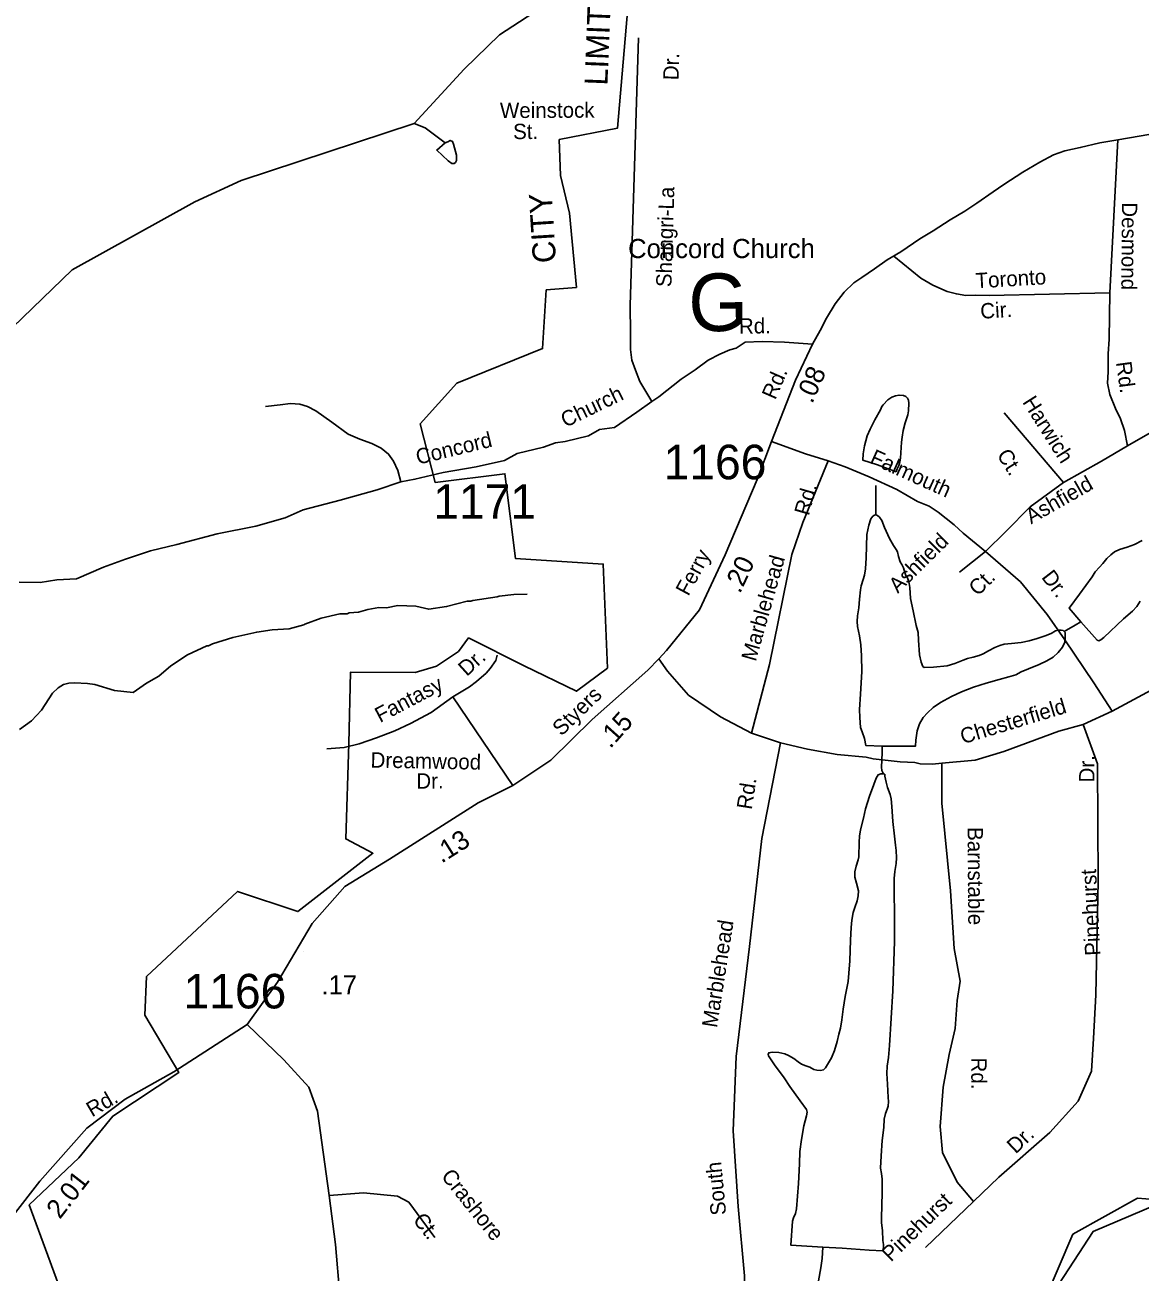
# Model space of a CAD drawing. Extents: x 1551653 to 1702041, y 811336 to 920032.
# Drawn here: x 1571854 to 1576624, y 844862 to 850193 of the extents above; entities that cross this region are included whole.
import ezdxf

# ---------------------------------------------------------------- set-up
doc = ezdxf.new("R2010")
doc.units = 0
for name, color, linetype in [('Old_Level_10', 7, 'Continuous'), ('Old_Level_11', 7, 'Continuous'), ('Old_Level_17', 7, 'Continuous'), ('Old_Level_19', 7, 'Continuous'), ('Old_Level_22', 7, 'Continuous'), ('Old_Level_32', 7, 'Continuous'), ('Old_Level_35', 7, 'Continuous'), ('Old_Level_49', 7, 'Continuous'), ('Old_Level_59', 7, 'Continuous'), ('Old_Level_62', 7, 'Continuous'), ('Old_Level_8', 7, 'Continuous')]:
    doc.layers.add(name, color=color, linetype=linetype)

msp = doc.modelspace()

# ---------------------------------------------------------------- linework, layer by layer
at = {"layer": 'Old_Level_17'}
msp.add_line((1573045.057, 846231.48), (1573045.057, 846231.48), dxfattribs=at)
at = {"layer": 'Old_Level_32'}
for points in [[(1576711.447, 849733.701), (1576528.849, 849702.402), (1576452.546, 849689.6), (1576368.249, 849668.701), (1576301.946, 849655.601), (1576253.849, 849638.4), (1576195.349, 849607.1), (1576122.649, 849564.2), (1576041.947, 849511.402), (1575995.247, 849480.103), (1575926.649, 849431.1), (1575874.149, 849397.701), (1575811.55, 849360.503), (1575738.749, 849313.801), (1575682.249, 849278.502), (1575601.449, 849223.502), (1575542.948, 849188.502), (1575488.349, 849151.202), (1575433.749, 849114.103), (1575399.448, 849090.504), (1575358.851, 849051.101), (1575320.15, 849001.701), (1575283.149, 848940.002), (1575256.45, 848886.502), (1575223.651, 848828.903)], [(1571515.087, 844765.886), (1571688.962, 844956.641), (1571918.156, 845251.01), (1572119.814, 845477.448), (1572283.656, 845601.273), (1572490.968, 845718.403), (1572804.453, 845920.51), (1572935.184, 846101.369), (1573082.308, 846352.365), (1573222.745, 846509.654), (1573413.338, 846626.786), (1573793.54, 846867.773), (1573941.754, 846942.608), (1574103.951, 847050.521), (1574281.17, 847224.545), (1574518.575, 847435.38), (1574566.43, 847483.382), (1574598.824, 847519.045), (1574739.261, 847693.068), (1574848.925, 847928.724), (1574986.018, 848249.997), (1575048.348, 848412.491), (1575149.861, 848675.015), (1575223.651, 848828.903)], [(1575223.651, 848828.903), (1575103.75, 848836.603), (1575007.549, 848840.104), (1574935.45, 848837.004), (1574896.932, 848811.396), (1574868.832, 848803.994), (1574827.19, 848786.327), (1574776.688, 848760.927), (1574721.863, 848718.521), (1574661.676, 848678.362), (1574566.379, 848603.064), (1574536.285, 848582.983), (1574471.082, 848537.805), (1574375.786, 848472.546), (1574312.679, 848463.509), (1574265.443, 848437.407), (1574165.131, 848412.307), (1574123.156, 848406.873), (1574071.847, 848388.969), (1573960.252, 848361.102), (1573905.372, 848330.895), (1573784.772, 848304.694), (1573642.854, 848279.403), (1573522.352, 848251.303), (1573462.152, 848240.105), (1573361.555, 848205.506), (1573203.055, 848161.903), (1573044.256, 848120.105), (1572967.676, 848086.142), (1572842.286, 848051.003), (1572676.606, 848018.19), (1572503.804, 847972.692), (1572390.882, 847945.585), (1572285.091, 847909.383), (1572190.491, 847874.882), (1572074.899, 847825.108), (1571991.456, 847821.205), (1571919.357, 847810.306), (1571829.357, 847811.504)]]:
    msp.add_lwpolyline(points, dxfattribs=at)
at = {"layer": 'Old_Level_35'}
for p, q in [((1576528.849, 849702.402), (1576494.914, 849047.596)), ((1576297.448, 848237.103), (1576042.778, 848535.322)), ((1576297.448, 848237.103), (1576154.732, 848132.824)), ((1576154.732, 848132.824), (1576050.527, 848028.544)), ((1576050.527, 848028.544), (1575963.259, 847942.82)), ((1575963.259, 847942.82), (1575852.257, 847853.949)), ((1576809.494, 847424.164), (1576505.58, 847260.42)), ((1573941.754, 846942.608), (1573685.052, 847320.406)), ((1576505.58, 847260.42), (1576381.4, 847202.184)), ((1574961.82, 847166.129), (1575085.598, 847124.627)), ((1573155.027, 845189.06), (1573183.349, 844979.232)), ((1575706.09, 844967.598), (1575912.201, 845163.525)), ((1573183.349, 844979.232), (1573201.011, 844762.705))]:
    msp.add_line(p, q, dxfattribs=at)
for points in [[(1574536.285, 848582.983), (1574485.05, 848669.602), (1574465.552, 848717.804), (1574450.251, 848760.203), (1574444.952, 848806.101), (1574443.951, 848876.203), (1574443.551, 848994.201), (1574478.151, 850138.399)], [(1576494.914, 849047.596), (1575979.028, 849037.253), (1575920.931, 849038.053), (1575878.93, 849036.652), (1575839.028, 849043.253), (1575799.228, 849053.85), (1575737.529, 849080.753), (1575685.931, 849111.452), (1575570.845, 849205.193)], [(1576494.914, 849047.596), (1576491.442, 848849.518), (1576487.969, 848786.966), (1576487.969, 848710.514), (1576484.496, 848661.864), (1576494.914, 848613.212), (1576519.225, 848554.136), (1576540.063, 848508.96), (1576557.428, 848460.309), (1576569.92, 848393.648)], [(1573462.152, 848240.105), (1573448.953, 848288.402), (1573431.555, 848328.504), (1573409.954, 848359.003), (1573378.153, 848383.402), (1573338.553, 848404.104), (1573286.755, 848422.703), (1573237.153, 848443.504), (1573167.753, 848494.603), (1573098.455, 848543.602), (1573062.655, 848562.103), (1573030.854, 848572.605), (1572990.854, 848575.203), (1572946.756, 848569.704), (1572882.754, 848562.605)], [(1576748.683, 848491.319), (1576697.053, 848466.374), (1576569.92, 848393.648)], [(1575290.063, 848329.636), (1575193.591, 848359.915), (1575048.348, 848412.491)], [(1576569.92, 848393.648), (1576459.049, 848328.904), (1576297.448, 848237.103)], [(1575290.063, 848329.636), (1575181.231, 848066.107), (1575134.877, 847930.028), (1575039.077, 847459.936), (1574961.82, 847166.129)], [(1575963.259, 847942.82), (1575868.076, 848021.403), (1575828.578, 848056.003), (1575760.284, 848111.04), (1575722.007, 848136.099), (1575672.207, 848156.699), (1575584.262, 848207.336), (1575464.964, 848261.234), (1575363.563, 848304.734), (1575290.063, 848329.636)], [(1575963.259, 847942.82), (1576112.317, 847812.688), (1576226.49, 847673.034), (1576302.606, 847565.12), (1576426.293, 847381.03), (1576505.58, 847260.42)], [(1573685.052, 847320.406), (1573755.754, 847363.404), (1573786.052, 847387.007), (1573826.554, 847422.407), (1573844.753, 847442.305), (1573869.254, 847476.006), (1573873.752, 847499.907)], [(1574961.82, 847166.129), (1574829.104, 847235.965), (1574693.131, 847328.746), (1574603.513, 847430.806), (1574566.43, 847483.382)], [(1573685.052, 847320.406), (1573592.053, 847253.906), (1573503.254, 847207.105), (1573436.755, 847176.006), (1573358.353, 847145.206), (1573283.954, 847120.206), (1573219.653, 847105.107), (1573145.653, 847098.208)], [(1575775.649, 847037.139), (1575918.365, 847049.834), (1576042.053, 847087.922), (1576276.741, 847173.619), (1576381.4, 847202.184)], [(1576381.4, 847202.184), (1576441.562, 847034.435), (1576444.734, 846532.951), (1576435.22, 846047.336), (1576425.705, 845860.073), (1576416.191, 845720.419), (1576359.379, 845592.008), (1576238.862, 845458.702), (1576020.032, 845268.266), (1575912.201, 845163.525)], [(1575085.598, 847124.627), (1575005.908, 846715.258), (1574953.373, 846254.444), (1574896.541, 845783.48), (1574883.294, 845465.317), (1574905.371, 845142.734), (1574931.864, 844846.665), (1574931.435, 844763.625), (1574922.164, 844720.327), (1574891.261, 844707.957), (1574826.365, 844707.957), (1574628.587, 844711.049), (1574461.711, 844723.42), (1574402.996, 844707.957), (1574307.197, 844677.029), (1574202.128, 844618.268), (1574109.42, 844525.487), (1573998.169, 844438.891), (1573924.002, 844404.871), (1573846.745, 844386.315), (1573679.87, 844367.758)], [(1575085.598, 847124.627), (1575201.613, 847097.444), (1575328.471, 847075.226), (1575452.159, 847062.53), (1575482.804, 847055.345), (1575598.047, 847043.487), (1575661.476, 847040.313), (1575683.891, 847034.511), (1575735.892, 847033.609), (1575775.649, 847037.139)], [(1575912.201, 845163.525), (1575842.429, 845246.048), (1575779, 845373.006), (1575769.485, 845484.094), (1575782.171, 845652.313), (1575807.543, 845791.968), (1575832.914, 845903.056), (1575842.429, 846023.666), (1575855.115, 846106.189), (1575829.743, 846245.842), (1575813.885, 846491.683), (1575775.828, 846866.209), (1575775.649, 847037.139)], [(1572804.453, 845920.51), (1572961.777, 845768.905), (1573069.355, 845652.014), (1573106.239, 845550.504), (1573155.027, 845189.06)], [(1573155.027, 845189.06), (1573302.566, 845200.18), (1573448.276, 845186.923), (1573496.845, 845160.409), (1573607.231, 845010.165)]]:
    msp.add_lwpolyline(points, dxfattribs=at)
at = {"layer": 'Old_Level_49'}
for points in [[(1572057.567, 844646.773), (1571872.606, 845149.253), (1572084.239, 845350.923), (1572229.856, 845529.043), (1572513.254, 845715.68), (1572367.927, 845960.309), (1572374.533, 846125.598), (1572764.273, 846489.235), (1573021.898, 846403.285), (1573342.737, 846652.294), (1573226.676, 846714.03), (1573239.668, 847122.107), (1573246.274, 847426.24), (1573522.887, 847425.783), (1573614.275, 847452.348), (1573708.785, 847514.47), (1573751.991, 847572.83), (1573990.107, 847453.342), (1574213.24, 847344.963), (1574346.921, 847444.113), (1574328.067, 847888.486), (1573952.688, 847912.973), (1573907.41, 848274.981), (1573608.659, 848237.374), (1573544.962, 848488.72), (1573701.725, 848662.14), (1574068.298, 848810.006), (1574084.096, 849060.747), (1574213.581, 849071.13), (1574183.178, 849388.125), (1574145.835, 849549.971), (1574139.736, 849703.38), (1574388.846, 849751.365), (1574441.228, 850368.289)], [(1576688.601, 845148.413), (1576424.371, 845036.016), (1576236.694, 844748.601)]]:
    msp.add_lwpolyline(points, dxfattribs=at)
at = {"layer": 'Old_Level_59'}
for points in [[(1568553.499, 845909.87), (1569640.48, 846104.516), (1569908.483, 846207.349), (1570018.493, 846306.953), (1570173.41, 846628.782), (1570346.987, 847090.457), (1570290.495, 847210.72), (1570183.052, 847551.32), (1570206.424, 847731.142), (1570267.427, 847962.954), (1570316.759, 848274.353), (1570540.454, 848341.531), (1570804.105, 848417.305), (1571181.619, 848467.685), (1571347.726, 848487.837), (1571588.871, 848696.706), (1572056.714, 849146.29), (1572581.175, 849437.803), (1572779.999, 849528.487), (1573518.63, 849772.128), (1573732.499, 850003.581), (1573884.443, 850151.526), (1574087.93, 850283.395)], [(1572314.053, 840920.404), (1572338.453, 841870.908), (1572365.52, 841962.309), (1572361.521, 842287.369), (1572272.426, 842472.992), (1572241.463, 842614.734), (1572251.511, 842739.303), (1572319.485, 842872.536), (1572629.524, 842958.145), (1572798.487, 843099.17), (1572994.517, 843397.213), (1573400.52, 843773.124), (1573861.477, 843993.504), (1574081.498, 844179.487), (1574977.473, 844499.47), (1575128.494, 844499.624), (1575609.444, 844358.6), (1575784.456, 844371.466), (1575936.502, 844443.901), (1576104.542, 844591.539), (1576215.475, 844740.304), (1576336.456, 845023.429), (1576613.481, 845178.654), (1576755.48, 845165.941)]]:
    msp.add_lwpolyline(points, dxfattribs=at)
at = {"layer": 'Old_Level_62'}
msp.add_line((1575494.717, 848223.985), (1575493.999, 848099.108), dxfattribs=at)
for points in [[(1573651.811, 849689.851), (1573565.997, 849752.956), (1573518.63, 849772.128)], [(1573651.811, 849689.851), (1573663.192, 849693.798), (1573673.342, 849699.642), (1573683.594, 849695.593), (1573687.08, 849683.495), (1573700.511, 849637.306), (1573700.306, 849613.367), (1573696.205, 849605.421), (1573690.156, 849601.474), (1573680.109, 849601.576), (1573664.217, 849611.777), (1573616.235, 849658.222), (1573651.811, 849689.851)], [(1575580.429, 848282.322), (1575500.663, 848312.977), (1575438.738, 848332.56), (1575439.25, 848359.781), (1575446.12, 848393.717), (1575457.603, 848436.316), (1575470.213, 848465.741), (1575490.411, 848505.265), (1575514.504, 848547.609), (1575520.041, 848561.603), (1575525.577, 848569.293), (1575544.852, 848590.362), (1575562.589, 848602.665), (1575577.763, 848608.252), (1575593.347, 848610.867), (1575612.314, 848609.534), (1575622.464, 848604.972), (1575630.154, 848597.539), (1575633.845, 848589.695), (1575635.075, 848576.059), (1575633.537, 848543.046), (1575630.359, 848526.539), (1575619.594, 848492.706), (1575611.187, 848460.256), (1575606.368, 848431.19), (1575604.522, 848410.326), (1575599.909, 848341.787), (1575596.73, 848325.332), (1575592.117, 848309.389), (1575585.965, 848295.395), (1575580.429, 848282.322)], [(1575521.169, 847110.706), (1575451.656, 847112.962), (1575444.992, 847142.54), (1575435.354, 847171.247), (1575428.485, 847190.677), (1575425.204, 847232.455), (1575424.692, 847267.058), (1575427.87, 847332.111), (1575433.611, 847428.69), (1575432.791, 847496.87), (1575429.51, 847543.725), (1575424.077, 847581.454), (1575415.567, 847622.311), (1575413.926, 847642.714), (1575415.362, 847667.063), (1575421.001, 847701.564), (1575424.692, 847738.166), (1575428.485, 847778.766), (1575430.741, 847795.016), (1575440.378, 847823.313), (1575445.812, 847841.563), (1575449.298, 847868.937), (1575452.169, 847915.689), (1575455.86, 848015.344), (1575463.754, 848054.869), (1575472.366, 848082.191), (1575481.696, 848093.213), (1575488.873, 848098.185), (1575493.999, 848099.108)], [(1575493.999, 848099.108), (1575501.074, 848096.955), (1575510.096, 848088.65), (1575519.016, 848074.246), (1575531.729, 848044.513), (1575552.234, 847998.325), (1575569.048, 847968.542), (1575580.941, 847951.01), (1575586.888, 847940.757), (1575591.604, 847920.303), (1575598.371, 847897.799), (1575605.343, 847886.469), (1575612.212, 847873.141), (1575617.953, 847852.687), (1575621.849, 847840.384), (1575629.744, 847830.08), (1575635.588, 847814.701), (1575639.279, 847788.198), (1575642.457, 847741.344), (1575653.837, 847688.235), (1575665.935, 847625.95), (1575674.65, 847596.27), (1575676.086, 847563.666), (1575681.109, 847500.51), (1575687.671, 847469.855), (1575694.54, 847451.451), (1575700.487, 847446.222), (1575740.267, 847447.555), (1575799.322, 847453.604), (1575832.13, 847463.191), (1575866.989, 847477.8), (1575886.366, 847485.592), (1575909.947, 847491.283), (1575935.476, 847497.947), (1575952.906, 847504.765), (1575976.487, 847517.53), (1576003.246, 847532.344), (1576023.751, 847541.111), (1576043.129, 847545.878), (1576073.682, 847549.363), (1576115.512, 847553.721), (1576149.243, 847560.231), (1576184, 847569.766), (1576218.756, 847581.352), (1576243.362, 847592.066), (1576261.919, 847602.934), (1576274.12, 847606.778), (1576286.321, 847606.573), (1576295.24, 847603.959), (1576299.649, 847600.729)], [(1576371.315, 847641.484), (1576321.282, 847699.513), (1576365.368, 847759.542), (1576419.502, 847834.693), (1576432.728, 847855.968), (1576450.26, 847874.679), (1576464.716, 847891.647), (1576482.248, 847912.818), (1576499.165, 847928.505), (1576514.646, 847940.5), (1576536.997, 847951.163), (1576569.087, 847961.006), (1576600.05, 847972.745), (1576632.859, 847989.354)], [(1574002.245, 847760.362), (1573946.266, 847759.081), (1573882.187, 847751.852), (1573874.088, 847747.956), (1573769.921, 847733.295), (1573761.924, 847729.399), (1573745.93, 847729.604), (1573657.655, 847706.69), (1573581.581, 847695.668), (1573525.704, 847708.381), (1573449.733, 847711.304), (1573401.648, 847701.922), (1573367.712, 847702.332), (1573321.575, 847694.95), (1573281.487, 847683.468), (1573241.4, 847679.931), (1573233.403, 847676.035), (1573201.414, 847676.445), (1573121.239, 847657.478), (1573050.906, 847632.359), (1573046.908, 847628.411), (1572984.674, 847611.187), (1572912.599, 847608.111), (1572845.854, 847597.653), (1572744.251, 847574.226), (1572655.976, 847547.365), (1572639.879, 847539.573), (1572631.882, 847539.675), (1572549.451, 847500.715), (1572478.913, 847453.656), (1572427.343, 847409.365), (1572374.029, 847378.965), (1572317.537, 847339.698), (1572237.67, 847348.72), (1572154.008, 847373.736), (1572122.123, 847378.145), (1572066.144, 847380.862), (1572042.153, 847379.17), (1572020.007, 847373.429), (1571995.913, 847359.742), (1571971.615, 847336.058), (1571924.76, 847264.7), (1571881.802, 847218.461), (1571830.846, 847181.295)], [(1576624.759, 847729.656), (1576610.2, 847707.151), (1576591.438, 847687.876), (1576553.401, 847654.76), (1576469.74, 847574.585), (1576456.001, 847564.384), (1576448.004, 847560.846), (1576440.622, 847563.41), (1576371.315, 847641.484)], [(1576299.649, 847600.729), (1576303.442, 847596.115), (1576304.16, 847575.713), (1576301.802, 847554.387), (1576292.267, 847533.216), (1576273.505, 847511.173), (1576251.872, 847491.231), (1576225.112, 847475.391), (1576193.227, 847459.705), (1576147.193, 847441.198), (1576115.41, 847427.563), (1576092.751, 847415.721), (1576063.121, 847406.084), (1576022.213, 847394.652), (1575966.029, 847379.375), (1575911.793, 847363.074), (1575860.53, 847342.62), (1575817.469, 847322.012), (1575771.23, 847297.406), (1575739.344, 847275.619), (1575714.533, 847252.653), (1575695.873, 847232.661), (1575681.109, 847205.44), (1575670.447, 847175.093), (1575664.705, 847136.543), (1575663.167, 847110.142), (1575521.169, 847110.706)], [(1576371.315, 847641.484), (1576347.118, 847627.181), (1576299.649, 847600.729)], [(1575521.169, 847110.706), (1575521.374, 847082.409), (1575517.785, 847019.766), (1575520.041, 847006.591), (1575526.398, 846991.879)], [(1575526.398, 846991.879), (1575515.017, 846991.417), (1575503.842, 846987.572), (1575495.537, 846973.577), (1575485.9, 846946.408), (1575466.83, 846896.119), (1575449.708, 846841.78), (1575440.891, 846802.461), (1575428.895, 846753.044), (1575423.461, 846725.823), (1575422.949, 846700.5), (1575420.898, 846636.779), (1575418.643, 846624.63), (1575410.03, 846597.461), (1575404.597, 846573.265), (1575404.186, 846549.991), (1575411.876, 846524.565), (1575419.36, 846492.012), (1575419.053, 846470.739), (1575414.644, 846448.541), (1575403.981, 846420.398), (1575397.522, 846399.278), (1575390.858, 846365.957), (1575388.397, 846335.66), (1575385.424, 846281.014), (1575382.861, 846191.97), (1575378.965, 846140.4), (1575375.274, 846104.003), (1575363.074, 846039.462), (1575354.051, 845985.944), (1575348.207, 845940.525), (1575343.491, 845904.128), (1575336.007, 845878.958), (1575328.317, 845847.739), (1575316.527, 845809.446), (1575303.813, 845778.278), (1575278.797, 845735.217), (1575269.57, 845727.271), (1575257.369, 845724.452), (1575242.195, 845724.759), (1575229.072, 845728.04), (1575211.027, 845737.472), (1575194.931, 845743.829), (1575175.861, 845751.262), (1575161.815, 845760.592), (1575142.848, 845775.15), (1575120.702, 845787.658), (1575104.708, 845795.04), (1575078.461, 845800.577), (1575050.062, 845802.115), (1575035.913, 845799.346), (1575033.76, 845792.272), (1575034.683, 845786.223), (1575060.314, 845747.263), (1575101.837, 845691.848), (1575125.521, 845655.964), (1575170.12, 845594.449), (1575196.776, 845557.488), (1575199.647, 845546.312), (1575197.289, 845530.165), (1575186.421, 845486.796), (1575176.374, 845428.254), (1575168.377, 845376.786), (1575167.454, 845325.164), (1575163.045, 845241.195), (1575154.023, 845132.004), (1575150.64, 845112.832), (1575141.207, 845093.762), (1575136.901, 845079.665), (1575131.16, 844976.524), (1575267.622, 844967.963)], [(1575526.398, 846991.879), (1575532.241, 846990.136), (1575533.164, 846981.984), (1575537.778, 846956.61), (1575544.442, 846934.207), (1575555.105, 846903.654), (1575559.821, 846885.354), (1575562.282, 846852.904), (1575566.28, 846788.005), (1575573.252, 846726.131), (1575578.686, 846686.556), (1575581.351, 846664.256), (1575581.762, 846632.832), (1575580.326, 846608.585), (1575575.713, 846574.238), (1575572.227, 846544.916), (1575573.662, 846334.327), (1575573.662, 846275.58), (1575566.998, 846064.12), (1575552.849, 845830.514), (1575547.928, 845779.969), (1575542.187, 845742.599), (1575540.649, 845711.226), (1575543.929, 845664.627), (1575547.005, 845607.879), (1575547.723, 845590.655), (1575547.415, 845571.431), (1575543.109, 845558.308), (1575534.702, 845540.263), (1575530.191, 845516.016), (1575527.628, 845479.619), (1575521.579, 845425.076), (1575516.35, 845359.356), (1575514.504, 845306.761), (1575518.093, 845283.385), (1575520.759, 845259.034), (1575520.861, 845207.413), (1575519.733, 845140.617), (1575517.99, 845100.119), (1575518.606, 845072.796), (1575523.117, 845040.295), (1575524.347, 844996.773), (1575527.115, 844979.497), (1575526.91, 844967.348), (1575524.552, 844952.225), (1575465.907, 844956.275), (1575350.668, 844964.477), (1575267.622, 844967.963)], [(1575267.622, 844967.963), (1575263.931, 844920.135), (1575259.01, 844880.355), (1575249.372, 844823.965), (1575239.94, 844784.698), (1575229.175, 844755.273), (1575227.432, 844741.637), (1575224.048, 844732.307)]]:
    msp.add_lwpolyline(points, dxfattribs=at)

# ---------------------------------------------------------------- texts
at = {"layer": 'Old_Level_10'}
for s, height, rotation, p in [('Dr.', 65.6167, 88.267947, (1574649.694, 849956.182)), ('Weinstock', 65.6167, 0.270628, (1573886.331, 849795.125)), ('St.', 65.6167, 0.540881, (1573942.846, 849704.951)), ('Shangri-La', 65.6167, 88.267947, (1574619.611, 849071.771)), ('Desmond', 65.6167, 269.553961, (1576546.889, 849435.472)), ('Toronto', 65.6167, 3.395417, (1575922.382, 849067.037)), ('Cir.', 65.6167, 3.395417, (1575942.567, 848937.092)), ('Rd.', 65.6167, 277.684522, (1576521.451, 848750.949)), ('Harwich', 65.6167, 302.301175, (1576119.011, 848581.213)), ('Falmouth', 65.6167, 335.687008, (1575463.981, 848321.915)), ('Ct.', 65.6167, 302.301175, (1576009.392, 848355.285)), ('Ashfield', 65.6167, 29.599733, (1576158.249, 848058.253)), ('Rd.', 65.6167, 74.190522, (1575206.868, 848092.638)), ('Ashfield', 65.6167, 44.613183, (1575588.242, 847760.86)), ('Marblehead', 65.6167, 74.190522, (1574980.158, 847469.29)), ('Dr.', 65.6167, 307.4332, (1576199.789, 847831.661)), ('Ct.', 65.6167, 44.613183, (1575930.333, 847748.61)), ('Dr.', 65.6167, 42.150303, (1573744.241, 847405.839)), ('Fantasy', 65.6167, 27.791247, (1573373.34, 847208.727)), ('Chesterfield', 65.61666, 16.826872, (1575866.447, 847118.319)), ('Dreamwood', 65.6167, 358.844042, (1573332.144, 847019.027)), ('Dr.', 65.6167, 90.215531, (1576429.213, 846955.181)), ('Dr.', 65.6167, 0.454089, (1573528.642, 846928.419)), ('Rd.', 65.6167, 81.082975, (1574963.019, 846836.405)), ('Barnstable', 65.6167, 270.413311, (1575886.339, 846764.02)), ('Pinehurst', 65.6167, 92.916992, (1576454.844, 846215.989)), ('Marblehead', 65.6167, 81.082975, (1574814.295, 845903.933)), ('Rd.', 65.6167, 270.041436, (1575902.19, 845779.296)), ('Dr.', 65.6167, 43.286078, (1576092.181, 845364.567)), ('South', 65.6167, 95.531783, (1574854.255, 845107.826)), ('Crashore', 65.6167, 308.639919, (1573631.796, 845270.647)), ('Pinehurst', 65.6167, 44.100042, (1575558.124, 844902.824)), ('Ct.', 65.6167, 308.639919, (1573510.922, 845082.866))]:
    msp.add_text(s, height=height, rotation=rotation, dxfattribs=at).set_placement(p)
at = {"layer": 'Old_Level_11'}
for s, rotation, p in [('Rd.', 0.809017, (1574908.891, 848873.185)), ('Rd.', 66.354108, (1575063.596, 848587.784)), ('Church', 25.997392, (1574166.487, 848470.703)), ('Concord', 13.649853, (1573535.458, 848313.093)), ('Ferry', 61.745644, (1574692.022, 847748.551)), ('Styers', 44.2817, (1574149.313, 847150.454)), ('Rd.', 30.251439, (1572141.358, 845522.82))]:
    msp.add_text(s, height=65.6167, rotation=rotation, dxfattribs=at).set_placement(p)
at = {"layer": 'Old_Level_17'}
for s, rotation, p in [('.08', 66.354108, (1575221.85, 848570.887)), ('.20', 64.687928, (1574912.701, 847758.952)), ('.15', 48.080069, (1574358.443, 847096.993)), ('.13', 32.265294, (1573636.333, 846607.514)), ('.17', 0.148631, (1573122.813, 846048.608)), ('2.01', 52.095839, (1572003.703, 845085.039))]:
    msp.add_text(s, height=82.0208, rotation=rotation, dxfattribs=at).set_placement(p)
at = {"layer": 'Old_Level_19'}
for s, rotation, p in [('LIMIT', 87.690486, (1574345.72, 849933.076)), ('CITY', 93.597175, (1574126.355, 849178.305))]:
    msp.add_text(s, height=98.425, rotation=rotation, dxfattribs=at).set_placement(p)
at = {"layer": 'Old_Level_22'}
msp.add_text('Concord Church', height=82.02083, dxfattribs=at).set_placement((1574434.362, 849196.59))
msp.add_text('G', height=246.062, rotation=0.302256, dxfattribs=at).set_placement((1574692.429, 848884.03))
at = {"layer": 'Old_Level_8'}
for s, p in [('1166', (1574586.528, 848251.132)), ('1171', (1573601.424, 848082.081)), ('1166', (1572533.112, 845989.077))]:
    msp.add_text(s, height=147.6375, dxfattribs=at).set_placement(p)

doc.saveas('drawing.dxf')
